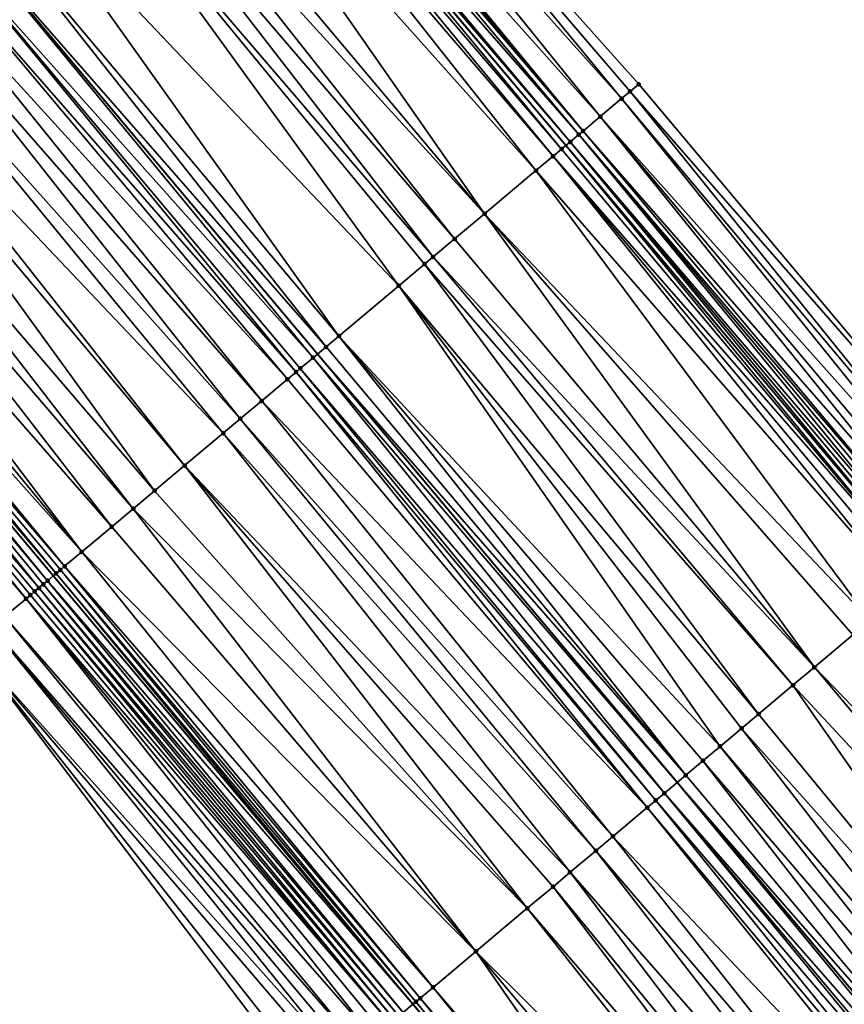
# Model space of a CAD drawing. Header units: feet. Extents: x 2004186 to 2014793, y 836912 to 864902.
# Tile 453 of 656: x 2007982 to 2008011, y 851266 to 851302. Entities that reach past the tile are written whole.
import ezdxf

# ---------------------------------------------------------------- set-up
doc = ezdxf.new("R2010")
doc.units = ezdxf.units.FT
doc.header["$LTSCALE"] = 100
doc.header["$MEASUREMENT"] = 0
for name, color, linetype, lineweight in [('EP_Travel Lane', 5, 'Continuous', 40), ('GPL_Skip Line', 2, 'Continuous', 40), ('Road Shots', 4, 'Continuous', 200), ('Road X-Section', 30, 'Continuous', 13)]:
    doc.layers.add(name, color=color, linetype=linetype, lineweight=lineweight)
doc.layers.add('I-77 SB_MM21-27-Surface-Border', color=7, linetype='Continuous')
doc.layers.add('I-77 SB_MM21-27-Surface-TIN', color=7, linetype='Continuous')

msp = doc.modelspace()

# ---------------------------------------------------------------- linework, layer by layer
at = {"layer": 'EP_Travel Lane'}
for points in [[(2008137.537942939, 851097.8331091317, 431.5089048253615), (2008124.675411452, 851113.1481783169, 431.575924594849), (2008111.81300933, 851128.4630934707, 431.6940132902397), (2008098.950484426, 851143.7781548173, 431.7636693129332), (2008086.087955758, 851159.0932206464, 431.8318016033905), (2008073.225452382, 851174.40825636, 431.9099365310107), (2008060.362915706, 851189.723331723, 431.9749316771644), (2008047.50041343, 851205.0383661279, 432.0535116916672), (2008034.631095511, 851220.3639636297, 432.1334732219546), (2008021.77051637, 851235.6806376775, 432.2042453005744), (2008008.909944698, 851250.9973028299, 432.2782814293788), (2007996.049402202, 851266.3139332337, 432.3652267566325), (2007983.188806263, 851281.6306272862, 432.4285804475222), (2007970.328254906, 851296.9472682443, 432.5115823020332), (2007957.471429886, 851312.2471085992, 432.5908229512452), (2007944.582377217, 851327.5398192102, 432.6646370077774), (2007931.693373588, 851342.8324716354, 432.7575893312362)], [(2008168.975943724, 851098.1519563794, 431.4982138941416), (2008156.096774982, 851113.4519299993, 431.5766778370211), (2008143.21474056, 851128.7505422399, 431.6521320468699), (2008130.332736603, 851144.0491183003, 431.7395682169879), (2008117.450719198, 851159.3477103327, 431.8216904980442), (2008104.568692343, 851174.6463135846, 431.9001265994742), (2008091.686671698, 851189.9449094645, 431.9809875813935), (2008078.804630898, 851205.2435292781, 432.0539081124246), (2008065.922593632, 851220.5421448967, 432.1282099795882), (2008053.047098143, 851235.83065197, 432.1888794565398), (2008040.16320563, 851251.1277078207, 432.2679132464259), (2008027.279285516, 851266.4247964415, 432.3348183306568), (2008014.395405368, 851281.7218376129, 432.4192990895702), (2008001.5114632, 851297.0189524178, 432.476463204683), (2007988.627579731, 851312.3159975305, 432.5595114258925), (2007975.73898233, 851327.6280326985, 432.6249434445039), (2007962.876371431, 851342.9429631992, 432.7072219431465)]]:
    msp.add_polyline3d(points, dxfattribs=at)
at = {"layer": 'GPL_Skip Line'}
msp.add_polyline3d([(2008147.100408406, 851105.8798665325, 431.7113844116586), (2008134.222225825, 851121.1818336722, 431.7648427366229), (2008121.344210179, 851136.4836024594, 431.8840917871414), (2008108.466087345, 851151.7854986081, 431.9610968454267), (2008095.58793975, 851167.0874241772, 432.0283434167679), (2008082.709818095, 851182.3893189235, 432.1058136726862), (2008069.831709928, 851197.6911976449, 432.1885990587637), (2008056.953592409, 851212.9930874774, 432.2676991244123), (2008044.085184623, 851228.3031301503, 432.3476371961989), (2008031.222611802, 851243.6181908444, 432.4051257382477), (2008018.360092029, 851258.933188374, 432.4860234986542), (2008005.497594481, 851274.2481594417, 432.576728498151), (2007992.634994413, 851289.5632525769, 432.6221940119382), (2007979.772513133, 851304.878204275, 432.7200773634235), (2007966.90585172, 851320.1897797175, 432.7869067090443), (2007954.024274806, 851335.4887410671, 432.8691550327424)], dxfattribs=at)
at = {"layer": 'I-77 SB_MM21-27-Surface-Border', "color": 3, "linetype": 'ByBlock', "lineweight": -2}
for points in [[(2008135.776214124, 851096.3508253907, 431.4326714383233), (2008122.285934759, 851111.1376832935, 431.4796372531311), (2008109.86700663, 851126.8257662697, 431.6096192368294), (2008096.223667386, 851141.4838892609, 431.6409532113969), (2008082.886435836, 851156.3994964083, 431.6988415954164), (2008069.549164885, 851171.3151503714, 431.7412308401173), (2008056.517974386, 851186.4883208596, 431.7994881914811), (2008043.48677521, 851201.6615016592, 431.8543413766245), (2008030.606952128, 851216.9851245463, 431.9389049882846), (2008017.744442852, 851232.3001095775, 432.0244525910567), (2008005.035125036, 851247.7436729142, 432.127716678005), (2007992.325728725, 851263.1873297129, 432.1963884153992), (2007980.229009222, 851279.1454057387, 432.2968142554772), (2007966.906955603, 851294.0746200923, 432.3422845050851), (2007954.206657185, 851309.4991080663, 432.4166527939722), (2007943.161217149, 851326.3435795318, 432.5948221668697), (2007928.902533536, 851340.4834130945, 432.6035310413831)], [(2007977.767407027, 851329.336725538, 432.475256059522), (2007990.798725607, 851314.140096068, 432.4224696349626), (2008004.120595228, 851299.2111007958, 432.2957558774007), (2008016.983180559, 851283.8960252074, 432.2437961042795), (2008029.998765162, 851268.7097567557, 432.1247981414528), (2008042.861319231, 851253.3947183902, 432.0590101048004), (2008053.120732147, 851235.8925228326, 432.1827313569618), (2008068.582184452, 851222.7816445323, 431.8991331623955), (2008081.460352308, 851207.4796948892, 431.8398852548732), (2008094.338488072, 851192.1777833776, 431.7679758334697), (2008106.604688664, 851176.3605705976, 431.7532943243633), (2008119.941802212, 851161.4451036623, 431.6488435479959), (2008132.360941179, 851145.7567701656, 431.6019749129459), (2008144.933063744, 851130.197262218, 431.5407028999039), (2008157.964156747, 851115.0242075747, 431.4439957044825), (2008171.606978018, 851100.3674021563, 431.3233325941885)]]:
    msp.add_polyline3d(points, dxfattribs=at)
at = {"layer": 'I-77 SB_MM21-27-Surface-TIN', "color": 128, "linetype": 'ByBlock', "lineweight": -2}
for points in [[(2007990.798725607, 851314.140096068, 432.4224696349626), (2007990.186230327, 851313.6254607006, 432.4708103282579), (2008003.508111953, 851298.6964511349, 432.3493952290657)], [(2007990.798725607, 851314.140096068, 432.4224696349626), (2008003.814355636, 851298.9537735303, 432.3234779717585), (2008004.120595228, 851299.2111007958, 432.2957558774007)], [(2007990.798725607, 851314.140096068, 432.4224696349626), (2008003.508111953, 851298.6964511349, 432.3493952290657), (2008003.814355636, 851298.9537735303, 432.3234779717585)], [(2007990.186230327, 851313.6254607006, 432.4708103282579), (2007989.420623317, 851312.982152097, 432.5365708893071), (2008002.742485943, 851298.0531651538, 432.4067732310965)], [(2007990.186230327, 851313.6254607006, 432.4708103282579), (2008002.742485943, 851298.0531651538, 432.4067732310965), (2008003.508111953, 851298.6964511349, 432.3493952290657)], [(2007989.114353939, 851312.7248602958, 432.5511490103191), (2007988.80805737, 851312.4676008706, 432.5537281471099), (2008001.976855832, 851297.4098840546, 432.4623420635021)], [(2007989.267494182, 851312.8534995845, 432.5463104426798), (2007989.114353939, 851312.7248602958, 432.5511490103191), (2008002.129991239, 851297.5385291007, 432.4553693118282)], [(2007989.114353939, 851312.7248602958, 432.5511490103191), (2008001.976855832, 851297.4098840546, 432.4623420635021), (2008002.129991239, 851297.5385291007, 432.4553693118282)], [(2007989.420623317, 851312.982152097, 432.5365708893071), (2007989.267494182, 851312.8534995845, 432.5463104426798), (2008002.129991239, 851297.5385291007, 432.4553693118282)], [(2007989.420623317, 851312.982152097, 432.5365708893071), (2008002.129991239, 851297.5385291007, 432.4553693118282), (2008002.742485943, 851298.0531651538, 432.4067732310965)], [(2007988.80805737, 851312.4676008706, 432.5537281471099), (2007988.654916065, 851312.3389628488, 432.5580972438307), (2008001.670569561, 851297.1526123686, 432.4694658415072)], [(2007988.80805737, 851312.4676008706, 432.5537281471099), (2008001.670569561, 851297.1526123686, 432.4694658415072), (2008001.976855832, 851297.4098840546, 432.4623420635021)], [(2007988.348649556, 851312.0816676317, 432.5739412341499), (2007988.042372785, 851311.8243846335, 432.5852568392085), (2008001.05802082, 851296.6380406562, 432.4942166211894)], [(2007988.348649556, 851312.0816676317, 432.5739412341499), (2008001.36429767, 851296.89532356, 432.4829354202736), (2007988.627579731, 851312.3159975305, 432.5595114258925)], [(2007988.348649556, 851312.0816676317, 432.5739412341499), (2008001.05802082, 851296.6380406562, 432.4942166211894), (2008001.36429767, 851296.89532356, 432.4829354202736)], [(2007988.654916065, 851312.3389628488, 432.5580972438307), (2007988.627579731, 851312.3159975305, 432.5595114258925), (2008001.5114632, 851297.0189524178, 432.476463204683)], [(2008001.36429767, 851296.89532356, 432.4829354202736), (2008001.5114632, 851297.0189524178, 432.476463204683), (2007988.627579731, 851312.3159975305, 432.5595114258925)], [(2007988.654916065, 851312.3389628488, 432.5580972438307), (2008001.5114632, 851297.0189524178, 432.476463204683), (2008001.670569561, 851297.1526123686, 432.4694658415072)], [(2007988.042372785, 851311.8243846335, 432.5852568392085), (2007987.123509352, 851311.0525750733, 432.6045887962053), (2008000.44545138, 851296.1234935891, 432.5098336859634)], [(2007988.042372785, 851311.8243846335, 432.5852568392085), (2008000.44545138, 851296.1234935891, 432.5098336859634), (2008001.05802082, 851296.6380406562, 432.4942166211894)], [(2007987.123509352, 851311.0525750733, 432.6045887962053), (2007985.745204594, 851309.8948721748, 432.6293463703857), (2007998.607709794, 851294.579891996, 432.542005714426)], [(2007987.123509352, 851311.0525750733, 432.6045887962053), (2007998.607709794, 851294.579891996, 432.542005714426), (2008000.44545138, 851296.1234935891, 432.5098336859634)], [(2007985.745204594, 851309.8948721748, 432.6293463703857), (2007985.13261302, 851309.3803514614, 432.6351952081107), (2007998.607709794, 851294.579891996, 432.542005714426)], [(2007985.13261302, 851309.3803514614, 432.6351952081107), (2007984.52002859, 851308.8658222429, 432.6441961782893), (2007997.535683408, 851293.6794701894, 432.5561564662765)], [(2007985.13261302, 851309.3803514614, 432.6351952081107), (2007997.535683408, 851293.6794701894, 432.5561564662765), (2007998.607709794, 851294.579891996, 432.542005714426)], [(2007984.52002859, 851308.8658222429, 432.6441961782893), (2007983.754295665, 851308.2226635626, 432.6543936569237), (2007996.769936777, 851293.0363278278, 432.5603076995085)], [(2007984.52002859, 851308.8658222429, 432.6441961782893), (2007996.769936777, 851293.0363278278, 432.5603076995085), (2007997.535683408, 851293.6794701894, 432.5561564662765)], [(2007983.754295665, 851308.2226635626, 432.6543936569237), (2007981.763388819, 851306.5504524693, 432.6803605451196), (2007995.544762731, 851292.007275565, 432.5760239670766)], [(2007983.754295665, 851308.2226635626, 432.6543936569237), (2007996.463644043, 851292.7790638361, 432.5645799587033), (2007996.769936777, 851293.0363278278, 432.5603076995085)], [(2007983.754295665, 851308.2226635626, 432.6543936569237), (2007995.544762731, 851292.007275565, 432.5760239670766), (2007996.463644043, 851292.7790638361, 432.5645799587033)], [(2007981.763388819, 851306.5504524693, 432.6803605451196), (2007980.538245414, 851305.5213637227, 432.7095954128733), (2007993.40073937, 851290.2063969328, 432.6173035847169)], [(2007981.763388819, 851306.5504524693, 432.6803605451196), (2007993.40073937, 851290.2063969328, 432.6173035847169), (2007995.544762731, 851292.007275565, 432.5760239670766)], [(2007980.538245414, 851305.5213637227, 432.7095954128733), (2007979.772513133, 851304.878204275, 432.7200773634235), (2007992.941298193, 851289.8205034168, 432.6227959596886)], [(2007980.538245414, 851305.5213637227, 432.7095954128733), (2007992.941298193, 851289.8205034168, 432.6227959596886), (2007993.40073937, 851290.2063969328, 432.6173035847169)], [(2007979.159913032, 851304.3636937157, 432.7221631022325), (2007992.481842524, 851289.4346271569, 432.6218930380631), (2007979.772513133, 851304.878204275, 432.7200773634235)], [(2007992.481842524, 851289.4346271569, 432.6218930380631), (2007992.634994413, 851289.5632525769, 432.6221940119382), (2007979.772513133, 851304.878204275, 432.7200773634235)], [(2007992.941298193, 851289.8205034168, 432.6227959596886), (2007979.772513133, 851304.878204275, 432.7200773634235), (2007992.634994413, 851289.5632525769, 432.6221940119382)], [(2007979.159913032, 851304.3636937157, 432.7221631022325), (2007978.70044752, 851303.9778291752, 432.7169158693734), (2007991.869251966, 851288.9201052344, 432.6281912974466)], [(2007979.159913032, 851304.3636937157, 432.7221631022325), (2007992.022403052, 851289.0487316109, 432.6281377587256), (2007992.481842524, 851289.4346271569, 432.6218930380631)], [(2007979.159913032, 851304.3636937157, 432.7221631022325), (2007991.869251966, 851288.9201052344, 432.6281912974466), (2007992.022403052, 851289.0487316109, 432.6281377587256)], [(2007978.70044752, 851303.9778291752, 432.7169158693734), (2007978.087800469, 851303.4633745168, 432.6982840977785), (2007991.562939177, 851288.6628651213, 432.6236139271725)], [(2007978.70044752, 851303.9778291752, 432.7169158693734), (2007991.562939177, 851288.6628651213, 432.6236139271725), (2007991.869251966, 851288.9201052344, 432.6281912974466)], [(2007978.087800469, 851303.4633745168, 432.6982840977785), (2007977.475165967, 851302.9489049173, 432.6851896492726), (2007990.643979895, 851287.8911696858, 432.6006521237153)], [(2007978.087800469, 851303.4633745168, 432.6982840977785), (2007990.643979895, 851287.8911696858, 432.6006521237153), (2007991.562939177, 851288.6628651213, 432.6236139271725)], [(2007977.475165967, 851302.9489049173, 432.6851896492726), (2007976.55621029, 851302.1772051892, 432.6638168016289), (2007989.878190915, 851287.2480777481, 432.58611589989)], [(2007977.475165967, 851302.9489049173, 432.6851896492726), (2007989.878190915, 851287.2480777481, 432.58611589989), (2007990.643979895, 851287.8911696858, 432.6006521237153)], [(2007976.55621029, 851302.1772051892, 432.6638168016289), (2007975.484088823, 851301.2768965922, 432.6360087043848), (2007989.265555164, 851286.733609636, 432.5724714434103)], [(2007976.55621029, 851302.1772051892, 432.6638168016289), (2007989.265555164, 851286.733609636, 432.5724714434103), (2007989.878190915, 851287.2480777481, 432.58611589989)], [(2007975.484088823, 851301.2768965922, 432.6360087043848), (2007975.02461116, 851300.8910465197, 432.6253995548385), (2007987.887135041, 851285.5760440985, 432.5463245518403)], [(2007975.484088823, 851301.2768965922, 432.6360087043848), (2007987.887135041, 851285.5760440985, 432.5463245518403), (2007989.265555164, 851286.733609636, 432.5724714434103)], [(2007975.02461116, 851300.8910465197, 432.6253995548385), (2007973.799340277, 851299.8621095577, 432.5983816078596), (2007986.815017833, 851284.6757304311, 432.5203978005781)], [(2007975.02461116, 851300.8910465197, 432.6253995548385), (2007986.815017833, 851284.6757304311, 432.5203978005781), (2007987.887135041, 851285.5760440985, 432.5463245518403)], [(2007973.799340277, 851299.8621095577, 432.5983816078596), (2007973.033552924, 851299.2190156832, 432.5845615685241), (2007986.049226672, 851284.032641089, 432.5048996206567)], [(2007973.799340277, 851299.8621095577, 432.5983816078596), (2007986.049226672, 851284.032641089, 432.5048996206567), (2007986.815017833, 851284.6757304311, 432.5203978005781)], [(2007973.033552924, 851299.2190156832, 432.5845615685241), (2007972.114597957, 851298.4473151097, 432.5635020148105), (2007985.283427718, 851283.3895610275, 432.4859619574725)], [(2007973.033552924, 851299.2190156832, 432.5845615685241), (2007985.283427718, 851283.3895610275, 432.4859619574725), (2007986.049226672, 851284.032641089, 432.5048996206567)], [(2008004.120595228, 851299.2111007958, 432.2957558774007), (2008003.814355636, 851298.9537735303, 432.3234779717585), (2008016.983180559, 851283.8960252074, 432.2437961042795)], [(2008003.508111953, 851298.6964511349, 432.3493952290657), (2008002.742485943, 851298.0531651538, 432.4067732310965), (2008016.064452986, 851283.1240538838, 432.3230803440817)], [(2008003.814355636, 851298.9537735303, 432.3234779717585), (2008003.508111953, 851298.6964511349, 432.3493952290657), (2008016.370699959, 851283.3813723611, 432.2986154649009)], [(2008003.508111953, 851298.6964511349, 432.3493952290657), (2008016.064452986, 851283.1240538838, 432.3230803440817), (2008016.370699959, 851283.3813723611, 432.2986154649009)], [(2008003.814355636, 851298.9537735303, 432.3234779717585), (2008016.370699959, 851283.3813723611, 432.2986154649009), (2008016.983180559, 851283.8960252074, 432.2437961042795)], [(2007972.114597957, 851298.4473151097, 432.5635020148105), (2007971.501972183, 851297.9328351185, 432.5542588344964), (2007984.211332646, 851282.4892210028, 432.4698034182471)], [(2007972.114597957, 851298.4473151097, 432.5635020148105), (2007984.211332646, 851282.4892210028, 432.4698034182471), (2007985.283427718, 851283.3895610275, 432.4859619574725)], [(2007971.501972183, 851297.9328351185, 432.5542588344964), (2007970.889337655, 851297.4183655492, 432.5411531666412), (2007984.211332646, 851282.4892210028, 432.4698034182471)], [(2008002.742485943, 851298.0531651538, 432.4067732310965), (2008002.129991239, 851297.5385291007, 432.4553693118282), (2008015.298838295, 851282.480754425, 432.3854528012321)], [(2008002.742485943, 851298.0531651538, 432.4067732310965), (2008015.605089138, 851282.738068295, 432.3626954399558), (2008016.064452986, 851283.1240538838, 432.3230803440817)], [(2008002.742485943, 851298.0531651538, 432.4067732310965), (2008015.298838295, 851282.480754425, 432.3854528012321), (2008015.605089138, 851282.738068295, 432.3626954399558)], [(2007970.889337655, 851297.4183655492, 432.5411531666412), (2007970.583004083, 851297.1611501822, 432.5274040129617), (2007983.598692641, 851281.9747579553, 432.4542820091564)], [(2007970.889337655, 851297.4183655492, 432.5411531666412), (2007983.598692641, 851281.9747579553, 432.4542820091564), (2007984.211332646, 851282.4892210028, 432.4698034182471)], [(2008001.976855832, 851297.4098840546, 432.4623420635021), (2008001.670569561, 851297.1526123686, 432.4694658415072), (2008014.686281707, 851281.9661920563, 432.4067402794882)], [(2008002.129991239, 851297.5385291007, 432.4553693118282), (2008001.976855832, 851297.4098840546, 432.4623420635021), (2008014.992575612, 851282.2234546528, 432.4029853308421)], [(2008001.976855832, 851297.4098840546, 432.4623420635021), (2008014.839432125, 851282.0948192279, 432.4063921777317), (2008014.992575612, 851282.2234546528, 432.4029853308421)], [(2008001.976855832, 851297.4098840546, 432.4623420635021), (2008014.686281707, 851281.9661920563, 432.4067402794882), (2008014.839432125, 851282.0948192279, 432.4063921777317)], [(2008002.129991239, 851297.5385291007, 432.4553693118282), (2008014.992575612, 851282.2234546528, 432.4029853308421), (2008015.298838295, 851282.480754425, 432.3854528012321)], [(2007970.123485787, 851296.7753484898, 432.498864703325), (2007982.985992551, 851281.4603664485, 432.4122469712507), (2007970.328254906, 851296.9472682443, 432.5115823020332)], [(2007970.583004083, 851297.1611501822, 432.5274040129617), (2007970.328254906, 851296.9472682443, 432.5115823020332), (2007983.292350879, 851281.7175523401, 432.4369193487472)], [(2007982.985992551, 851281.4603664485, 432.4122469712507), (2007983.188806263, 851281.6306272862, 432.4285804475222), (2007970.328254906, 851296.9472682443, 432.5115823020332)], [(2007983.292350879, 851281.7175523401, 432.4369193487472), (2007970.328254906, 851296.9472682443, 432.5115823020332), (2007983.188806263, 851281.6306272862, 432.4285804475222)], [(2007970.583004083, 851297.1611501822, 432.5274040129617), (2007983.445525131, 851281.8461511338, 432.4470883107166), (2007983.598692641, 851281.9747579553, 432.4542820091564)], [(2007970.583004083, 851297.1611501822, 432.5274040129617), (2007983.292350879, 851281.7175523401, 432.4369193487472), (2007983.445525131, 851281.8461511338, 432.4470883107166)], [(2008001.36429767, 851296.89532356, 432.4829354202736), (2008001.05802082, 851296.6380406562, 432.4942166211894), (2008014.226880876, 851281.580250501, 432.4300361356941)], [(2008001.36429767, 851296.89532356, 432.4829354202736), (2008014.226880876, 851281.580250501, 432.4300361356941), (2008001.5114632, 851297.0189524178, 432.476463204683)], [(2008001.670569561, 851297.1526123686, 432.4694658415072), (2008001.5114632, 851297.0189524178, 432.476463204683), (2008014.395405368, 851281.7218376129, 432.4192990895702)], [(2008014.226880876, 851281.580250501, 432.4300361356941), (2008014.395405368, 851281.7218376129, 432.4192990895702), (2008001.5114632, 851297.0189524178, 432.476463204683)], [(2008001.670569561, 851297.1526123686, 432.4694658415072), (2008014.395405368, 851281.7218376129, 432.4192990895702), (2008014.533139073, 851281.8375556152, 432.4105237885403)], [(2008001.670569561, 851297.1526123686, 432.4694658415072), (2008014.533139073, 851281.8375556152, 432.4105237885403), (2008014.686281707, 851281.9661920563, 432.4067402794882)], [(2007970.123485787, 851296.7753484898, 432.498864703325), (2007969.663974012, 851296.3895390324, 432.4732032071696), (2007982.679659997, 851281.2031498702, 432.3989473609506)], [(2007970.123485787, 851296.7753484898, 432.498864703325), (2007982.832820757, 851281.3317647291, 432.4031623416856), (2007982.985992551, 851281.4603664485, 432.4122469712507)], [(2007970.123485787, 851296.7753484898, 432.498864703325), (2007982.679659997, 851281.2031498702, 432.3989473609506), (2007982.832820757, 851281.3317647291, 432.4031623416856)], [(2008001.05802082, 851296.6380406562, 432.4942166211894), (2008000.44545138, 851296.1234935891, 432.5098336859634), (2008013.614319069, 851281.0656943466, 432.4490205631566)], [(2008001.05802082, 851296.6380406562, 432.4942166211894), (2008013.920606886, 851281.3229641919, 432.4425791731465), (2008014.226880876, 851281.580250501, 432.4300361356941)], [(2008001.05802082, 851296.6380406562, 432.4942166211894), (2008013.614319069, 851281.0656943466, 432.4490205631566), (2008013.920606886, 851281.3229641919, 432.4425791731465)], [(2007969.663974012, 851296.3895390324, 432.4732032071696), (2007969.204477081, 851296.0037119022, 432.4540914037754), (2007982.22018681, 851280.8172944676, 432.3903145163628)], [(2007969.663974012, 851296.3895390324, 432.4732032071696), (2007982.526507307, 851281.0745254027, 432.3982933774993), (2007982.679659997, 851281.2031498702, 432.3989473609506)], [(2007969.663974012, 851296.3895390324, 432.4732032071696), (2007982.37334976, 851280.9459067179, 432.3954962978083), (2007982.526507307, 851281.0745254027, 432.3982933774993)], [(2007969.663974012, 851296.3895390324, 432.4732032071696), (2007982.22018681, 851280.8172944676, 432.3903145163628), (2007982.37334976, 851280.9459067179, 432.3954962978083)], [(2007969.204477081, 851296.0037119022, 432.4540914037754), (2007981.4543616, 851280.1742456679, 432.3597908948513), (2007982.22018681, 851280.8172944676, 432.3903145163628)], [(2008000.44545138, 851296.1234935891, 432.5098336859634), (2007998.607709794, 851294.579891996, 432.542005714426), (2008012.389168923, 851280.0366136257, 432.4752826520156)], [(2008000.44545138, 851296.1234935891, 432.5098336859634), (2008012.389168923, 851280.0366136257, 432.4752826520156), (2008013.614319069, 851281.0656943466, 432.4490205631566)], [(2007998.607709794, 851294.579891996, 432.542005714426), (2007997.535683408, 851293.6794701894, 432.5561564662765), (2008010.398265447, 851278.3643985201, 432.5027391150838)], [(2007998.607709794, 851294.579891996, 432.542005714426), (2008011.776586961, 851279.5220814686, 432.4853734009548), (2008012.389168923, 851280.0366136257, 432.4752826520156)], [(2007998.607709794, 851294.579891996, 432.542005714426), (2008010.398265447, 851278.3643985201, 432.5027391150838), (2008011.776586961, 851279.5220814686, 432.4853734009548)], [(2007997.535683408, 851293.6794701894, 432.5561564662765), (2007996.769936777, 851293.0363278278, 432.5603076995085), (2008010.398265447, 851278.3643985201, 432.5027391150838)], [(2007996.769936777, 851293.0363278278, 432.5603076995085), (2007996.463644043, 851292.7790638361, 432.5645799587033), (2008009.632519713, 851277.7212550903, 432.5072857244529)], [(2007996.769936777, 851293.0363278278, 432.5603076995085), (2008009.632519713, 851277.7212550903, 432.5072857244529), (2008010.398265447, 851278.3643985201, 432.5027391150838)], [(2007996.463644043, 851292.7790638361, 432.5645799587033), (2007995.544762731, 851292.007275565, 432.5760239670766), (2008008.407343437, 851276.6922054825, 432.5220169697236)], [(2007996.463644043, 851292.7790638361, 432.5645799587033), (2008008.407343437, 851276.6922054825, 432.5220169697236), (2008009.632519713, 851277.7212550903, 432.5072857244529)], [(2007995.544762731, 851292.007275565, 432.5760239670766), (2007993.40073937, 851290.2063969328, 432.6173035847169), (2008007.029038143, 851275.5345032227, 432.5465396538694)], [(2007995.544762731, 851292.007275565, 432.5760239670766), (2008007.794761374, 851276.1776734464, 432.5320630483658), (2008008.407343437, 851276.6922054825, 432.5220169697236)], [(2007995.544762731, 851292.007275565, 432.5760239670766), (2008007.029038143, 851275.5345032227, 432.5465396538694), (2008007.794761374, 851276.1776734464, 432.5320630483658)], [(2007993.40073937, 851290.2063969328, 432.6173035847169), (2007992.941298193, 851289.8205034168, 432.6227959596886), (2008005.803891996, 851274.505417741, 432.5745660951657)], [(2007993.40073937, 851290.2063969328, 432.6173035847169), (2008006.416472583, 851275.0199515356, 432.5638684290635), (2008007.029038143, 851275.5345032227, 432.5465396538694)], [(2007993.40073937, 851290.2063969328, 432.6173035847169), (2008005.803891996, 851274.505417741, 432.5745660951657), (2008006.416472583, 851275.0199515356, 432.5638684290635)], [(2007992.481842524, 851289.4346271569, 432.6218930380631), (2008005.497594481, 851274.2481594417, 432.576728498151), (2007992.634994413, 851289.5632525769, 432.6221940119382)], [(2007992.941298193, 851289.8205034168, 432.6227959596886), (2007992.634994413, 851289.5632525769, 432.6221940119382), (2008005.803891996, 851274.505417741, 432.5745660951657)], [(2008005.803891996, 851274.505417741, 432.5745660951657), (2007992.634994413, 851289.5632525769, 432.6221940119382), (2008005.497594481, 851274.2481594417, 432.576728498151)], [(2007992.481842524, 851289.4346271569, 432.6218930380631), (2007992.022403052, 851289.0487316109, 432.6281377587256), (2008005.038148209, 851273.8622719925, 432.5799721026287)], [(2007992.481842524, 851289.4346271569, 432.6218930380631), (2008005.038148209, 851273.8622719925, 432.5799721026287), (2008005.497594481, 851274.2481594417, 432.576728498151)], [(2007991.869251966, 851288.9201052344, 432.6281912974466), (2007991.562939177, 851288.6628651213, 432.6236139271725), (2008004.425533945, 851273.347778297, 432.5758086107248)], [(2007992.022403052, 851289.0487316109, 432.6281377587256), (2007991.869251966, 851288.9201052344, 432.6281912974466), (2008004.731848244, 851273.6050166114, 432.5810528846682)], [(2007991.869251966, 851288.9201052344, 432.6281912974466), (2008004.425533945, 851273.347778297, 432.5758086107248), (2008004.731848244, 851273.6050166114, 432.5810528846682)], [(2007992.022403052, 851289.0487316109, 432.6281377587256), (2008004.731848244, 851273.6050166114, 432.5810528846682), (2008005.038148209, 851273.8622719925, 432.5799721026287)], [(2007991.562939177, 851288.6628651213, 432.6236139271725), (2007990.643979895, 851287.8911696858, 432.6006521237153), (2008004.425533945, 851273.347778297, 432.5758086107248)], [(2007990.643979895, 851287.8911696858, 432.6006521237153), (2007989.878190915, 851287.2480777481, 432.58611589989), (2008003.200256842, 851272.3188487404, 432.5460477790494)], [(2007990.643979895, 851287.8911696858, 432.6006521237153), (2008003.200256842, 851272.3188487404, 432.5460477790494), (2008004.425533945, 851273.347778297, 432.5758086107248)], [(2007989.878190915, 851287.2480777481, 432.58611589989), (2007989.265555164, 851286.733609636, 432.5724714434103), (2008002.587613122, 851271.804390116, 432.5288867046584)], [(2007989.878190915, 851287.2480777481, 432.58611589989), (2008002.587613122, 851271.804390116, 432.5288867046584), (2008003.200256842, 851272.3188487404, 432.5460477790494)], [(2007989.265555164, 851286.733609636, 432.5724714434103), (2007987.887135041, 851285.5760440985, 432.5463245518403), (2008001.668655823, 851271.0326923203, 432.5067988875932)], [(2007989.265555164, 851286.733609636, 432.5724714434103), (2008001.668655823, 851271.0326923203, 432.5067988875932), (2008002.587613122, 851271.804390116, 432.5288867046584)], [(2007987.887135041, 851285.5760440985, 432.5463245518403), (2007986.815017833, 851284.6757304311, 432.5203978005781), (2008000.137057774, 851269.7465323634, 432.4688607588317)], [(2007987.887135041, 851285.5760440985, 432.5463245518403), (2008001.056020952, 851270.5182231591, 432.4935427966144), (2008001.668655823, 851271.0326923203, 432.5067988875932)], [(2007987.887135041, 851285.5760440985, 432.5463245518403), (2008000.137057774, 851269.7465323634, 432.4688607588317), (2008001.056020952, 851270.5182231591, 432.4935427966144)], [(2007986.815017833, 851284.6757304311, 432.5203978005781), (2007986.049226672, 851284.032641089, 432.5048996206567), (2008000.137057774, 851269.7465323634, 432.4688607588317)], [(2007986.049226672, 851284.032641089, 432.5048996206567), (2007985.283427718, 851283.3895610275, 432.4859619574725), (2007998.299148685, 851268.2031302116, 432.427116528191)], [(2007986.049226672, 851284.032641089, 432.5048996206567), (2007998.299148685, 851268.2031302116, 432.427116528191), (2008000.137057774, 851269.7465323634, 432.4688607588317)], [(2007985.283427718, 851283.3895610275, 432.4859619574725), (2007984.211332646, 851282.4892210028, 432.4698034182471), (2007998.299148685, 851268.2031302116, 432.427116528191)], [(2007984.211332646, 851282.4892210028, 432.4698034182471), (2007983.598692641, 851281.9747579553, 432.4542820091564), (2007996.767575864, 851266.9169402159, 432.4003110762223)], [(2007984.211332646, 851282.4892210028, 432.4698034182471), (2007996.767575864, 851266.9169402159, 432.4003110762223), (2007998.299148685, 851268.2031302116, 432.427116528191)], [(2007983.445525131, 851281.8461511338, 432.4470883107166), (2007983.292350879, 851281.7175523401, 432.4369193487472), (2007996.154914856, 851266.4025021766, 432.3755209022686)], [(2007983.598692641, 851281.9747579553, 432.4542820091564), (2007983.445525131, 851281.8461511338, 432.4470883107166), (2007996.308093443, 851266.5310958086, 432.3876029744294)], [(2007983.445525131, 851281.8461511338, 432.4470883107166), (2007996.154914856, 851266.4025021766, 432.3755209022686), (2007996.308093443, 851266.5310958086, 432.3876029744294)], [(2007983.598692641, 851281.9747579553, 432.4542820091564), (2007996.308093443, 851266.5310958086, 432.3876029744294), (2007996.767575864, 851266.9169402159, 432.4003110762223)], [(2007982.985992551, 851281.4603664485, 432.4122469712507), (2007982.832820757, 851281.3317647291, 432.4031623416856), (2007995.695359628, 851266.0167444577, 432.3306852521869)], [(2007982.985992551, 851281.4603664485, 432.4122469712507), (2007996.049402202, 851266.3139332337, 432.3652267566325), (2007983.188806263, 851281.6306272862, 432.4285804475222)], [(2007982.985992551, 851281.4603664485, 432.4122469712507), (2007995.695359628, 851266.0167444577, 432.3306852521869), (2007996.049402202, 851266.3139332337, 432.3652267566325)], [(2007983.292350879, 851281.7175523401, 432.4369193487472), (2007983.188806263, 851281.6306272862, 432.4285804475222), (2007996.049402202, 851266.3139332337, 432.3652267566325)], [(2007983.292350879, 851281.7175523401, 432.4369193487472), (2007996.049402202, 851266.3139332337, 432.3652267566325), (2007996.154914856, 851266.4025021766, 432.3755209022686)], [(2007982.526507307, 851281.0745254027, 432.3982933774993), (2007982.37334976, 851280.9459067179, 432.3954962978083), (2007995.23585044, 851265.630931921, 432.3061655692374)], [(2007982.679659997, 851281.2031498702, 432.3989473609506), (2007982.526507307, 851281.0745254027, 432.3982933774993), (2007995.389013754, 851265.7595437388, 432.3115077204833)], [(2007982.526507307, 851281.0745254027, 432.3982933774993), (2007995.23585044, 851265.630931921, 432.3061655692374), (2007995.389013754, 851265.7595437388, 432.3115077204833)], [(2007982.832820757, 851281.3317647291, 432.4031623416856), (2007982.679659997, 851281.2031498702, 432.3989473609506), (2007995.542183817, 851265.8881475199, 432.3198283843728)], [(2007982.679659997, 851281.2031498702, 432.3989473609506), (2007995.389013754, 851265.7595437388, 432.3115077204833), (2007995.542183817, 851265.8881475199, 432.3198283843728)], [(2007982.832820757, 851281.3317647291, 432.4031623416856), (2007995.542183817, 851265.8881475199, 432.3198283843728), (2007995.695359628, 851266.0167444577, 432.3306852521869)], [(2007982.22018681, 851280.8172944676, 432.3903145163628), (2007981.4543616, 851280.1742456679, 432.3597908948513), (2007994.623217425, 851265.1164605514, 432.2937279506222)], [(2007982.37334976, 851280.9459067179, 432.3954962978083), (2007982.22018681, 851280.8172944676, 432.3903145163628), (2007995.23585044, 851265.630931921, 432.3061655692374)], [(2007982.22018681, 851280.8172944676, 432.3903145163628), (2007994.929534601, 851265.3736954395, 432.3002419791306), (2007995.23585044, 851265.630931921, 432.3061655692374)], [(2007982.22018681, 851280.8172944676, 432.3903145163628), (2007994.623217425, 851265.1164605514, 432.2937279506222), (2007994.929534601, 851265.3736954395, 432.3002419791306)], [(2007981.4543616, 851280.1742456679, 432.3597908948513), (2007980.994853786, 851279.7884314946, 432.335878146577), (2007994.16370644, 851264.7306501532, 432.268415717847)], [(2007981.4543616, 851280.1742456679, 432.3597908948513), (2007994.16370644, 851264.7306501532, 432.268415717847), (2007994.623217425, 851265.1164605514, 432.2937279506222)], [(2007980.994853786, 851279.7884314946, 432.335878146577), (2007980.229009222, 851279.1454057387, 432.2968142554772), (2007993.551049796, 851264.2162069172, 432.2455515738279)], [(2007980.994853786, 851279.7884314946, 432.335878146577), (2007993.857387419, 851264.4734174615, 432.2610876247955), (2007994.16370644, 851264.7306501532, 432.268415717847)], [(2007980.994853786, 851279.7884314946, 432.335878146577), (2007993.551049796, 851264.2162069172, 432.2455515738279), (2007993.857387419, 851264.4734174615, 432.2610876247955)], [(2008011.776586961, 851279.5220814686, 432.4853734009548), (2008010.398265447, 851278.3643985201, 432.5027391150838), (2008024.332776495, 851263.9498646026, 432.3922057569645)], [(2007993.551049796, 851264.2162069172, 432.2455515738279), (2007980.229009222, 851279.1454057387, 432.2968142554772), (2007993.244719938, 851263.958987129, 432.2334412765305)], [(2007993.244719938, 851263.958987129, 432.2334412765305), (2007980.229009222, 851279.1454057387, 432.2968142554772), (2007992.632053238, 851263.4445558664, 432.206139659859)], [(2007992.632053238, 851263.4445558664, 432.206139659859), (2007980.229009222, 851279.1454057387, 432.2968142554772), (2007992.325728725, 851263.1873297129, 432.1963884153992)], [(2008010.398265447, 851278.3643985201, 432.5027391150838), (2008009.632519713, 851277.7212550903, 432.5072857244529), (2008023.260751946, 851263.0494406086, 432.4071648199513)], [(2008010.398265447, 851278.3643985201, 432.5027391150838), (2008023.260751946, 851263.0494406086, 432.4071648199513), (2008024.332776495, 851263.9498646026, 432.3922057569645)], [(2008009.632519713, 851277.7212550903, 432.5072857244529), (2008008.407343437, 851276.6922054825, 432.5220169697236), (2008021.11669106, 851261.248606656, 432.4318814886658)], [(2008009.632519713, 851277.7212550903, 432.5072857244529), (2008021.11669106, 851261.248606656, 432.4318814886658), (2008023.260751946, 851263.0494406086, 432.4071648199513)], [(2008008.407343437, 851276.6922054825, 432.5220169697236), (2008007.794761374, 851276.1776734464, 432.5320630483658), (2008021.11669106, 851261.248606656, 432.4318814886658)], [(2008007.794761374, 851276.1776734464, 432.5320630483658), (2008007.029038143, 851275.5345032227, 432.5465396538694), (2008020.044682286, 851260.348163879, 432.4538016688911)], [(2008007.794761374, 851276.1776734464, 432.5320630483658), (2008020.044682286, 851260.348163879, 432.4538016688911), (2008021.11669106, 851261.248606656, 432.4318814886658)], [(2008007.029038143, 851275.5345032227, 432.5465396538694), (2008006.416472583, 851275.0199515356, 432.5638684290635), (2008019.432118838, 851259.8336096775, 432.4720615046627)], [(2008007.029038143, 851275.5345032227, 432.5465396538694), (2008019.432118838, 851259.8336096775, 432.4720615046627), (2008020.044682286, 851260.348163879, 432.4538016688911)], [(2008006.416472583, 851275.0199515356, 432.5638684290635), (2008005.803891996, 851274.505417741, 432.5745660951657), (2008018.666397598, 851259.1904370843, 432.4874153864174)], [(2008006.416472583, 851275.0199515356, 432.5638684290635), (2008018.666397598, 851259.1904370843, 432.4874153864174), (2008019.432118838, 851259.8336096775, 432.4720615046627)], [(2008005.803891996, 851274.505417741, 432.5745660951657), (2008005.497594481, 851274.2481594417, 432.576728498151), (2008018.666397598, 851259.1904370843, 432.4874153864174)], [(2008005.038148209, 851273.8622719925, 432.5799721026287), (2008018.206939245, 851258.8045640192, 432.4853275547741), (2008005.497594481, 851274.2481594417, 432.576728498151)], [(2008018.206939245, 851258.8045640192, 432.4853275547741), (2008018.360092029, 851258.933188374, 432.4860234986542), (2008005.497594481, 851274.2481594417, 432.576728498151)], [(2008018.666397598, 851259.1904370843, 432.4874153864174), (2008005.497594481, 851274.2481594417, 432.576728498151), (2008018.360092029, 851258.933188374, 432.4860234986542)], [(2008005.038148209, 851273.8622719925, 432.5799721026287), (2008004.731848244, 851273.6050166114, 432.5810528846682), (2008017.747504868, 851258.4186624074, 432.4938192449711)], [(2008005.038148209, 851273.8622719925, 432.5799721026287), (2008017.900655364, 851258.547289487, 432.4935055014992), (2008018.206939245, 851258.8045640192, 432.4853275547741)], [(2008005.038148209, 851273.8622719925, 432.5799721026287), (2008017.747504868, 851258.4186624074, 432.4938192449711), (2008017.900655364, 851258.547289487, 432.4935055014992)], [(2008004.425533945, 851273.347778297, 432.5758086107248), (2008003.200256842, 851272.3188487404, 432.5460477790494), (2008016.981718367, 851257.7755675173, 432.4803756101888)], [(2008004.731848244, 851273.6050166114, 432.5810528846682), (2008004.425533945, 851273.347778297, 432.5758086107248), (2008017.288037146, 851258.0328004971, 432.4875972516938)], [(2008004.425533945, 851273.347778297, 432.5758086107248), (2008016.981718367, 851257.7755675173, 432.4803756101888), (2008017.288037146, 851258.0328004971, 432.4875972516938)], [(2008004.731848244, 851273.6050166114, 432.5810528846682), (2008017.288037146, 851258.0328004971, 432.4875972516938), (2008017.747504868, 851258.4186624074, 432.4938192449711)], [(2008003.200256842, 851272.3188487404, 432.5460477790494), (2008002.587613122, 851271.804390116, 432.5288867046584), (2008015.603282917, 851256.6180202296, 432.4474622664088)], [(2008003.200256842, 851272.3188487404, 432.5460477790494), (2008015.603282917, 851256.6180202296, 432.4474622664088), (2008016.981718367, 851257.7755675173, 432.4803756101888)], [(2008002.587613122, 851271.804390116, 432.5288867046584), (2008001.668655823, 851271.0326923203, 432.5067988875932), (2008014.837480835, 851255.9749438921, 432.4271428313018)], [(2008002.587613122, 851271.804390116, 432.5288867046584), (2008014.837480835, 851255.9749438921, 432.4271428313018), (2008015.603282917, 851256.6180202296, 432.4474622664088)], [(2008001.668655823, 851271.0326923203, 432.5067988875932), (2008001.056020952, 851270.5182231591, 432.4935427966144), (2008013.765374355, 851255.0746174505, 432.4059480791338)], [(2008001.668655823, 851271.0326923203, 432.5067988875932), (2008013.765374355, 851255.0746174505, 432.4059480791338), (2008014.837480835, 851255.9749438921, 432.4271428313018)], [(2008001.056020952, 851270.5182231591, 432.4935427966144), (2008000.137057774, 851269.7465323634, 432.4688607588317), (2008013.152733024, 851254.560155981, 432.3898405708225)], [(2008001.056020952, 851270.5182231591, 432.4935427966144), (2008013.152733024, 851254.560155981, 432.3898405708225), (2008013.765374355, 851255.0746174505, 432.4059480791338)], [(2008000.137057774, 851269.7465323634, 432.4688607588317), (2007998.299148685, 851268.2031302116, 432.427116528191), (2008012.540093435, 851254.0456924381, 432.3745014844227)], [(2008000.137057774, 851269.7465323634, 432.4688607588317), (2008012.540093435, 851254.0456924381, 432.3745014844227), (2008013.152733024, 851254.560155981, 432.3898405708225)], [(2007998.299148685, 851268.2031302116, 432.427116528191), (2007996.767575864, 851266.9169402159, 432.4003110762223), (2008009.783255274, 851251.7305588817, 432.3231216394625)], [(2007998.299148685, 851268.2031302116, 432.427116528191), (2008011.1616633, 851252.8881388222, 432.3439334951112), (2008012.540093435, 851254.0456924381, 432.3745014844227)], [(2007998.299148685, 851268.2031302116, 432.427116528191), (2008009.783255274, 851251.7305588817, 432.3231216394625), (2008011.1616633, 851252.8881388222, 432.3439334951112)], [(2007996.767575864, 851266.9169402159, 432.4003110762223), (2007996.308093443, 851266.5310958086, 432.3876029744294), (2008009.323766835, 851251.3447216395, 432.3077574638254)], [(2007996.767575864, 851266.9169402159, 432.4003110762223), (2008009.476934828, 851251.4733278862, 432.3151645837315), (2008009.783255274, 851251.7305588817, 432.3231216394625)], [(2007996.767575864, 851266.9169402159, 432.4003110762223), (2008009.323766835, 851251.3447216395, 432.3077574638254), (2008009.476934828, 851251.4733278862, 432.3151645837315)], [(2007995.695359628, 851266.0167444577, 432.3306852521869), (2008008.711035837, 851250.8303669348, 432.2520818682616), (2007996.049402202, 851266.3139332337, 432.3652267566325)], [(2007996.154914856, 851266.4025021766, 432.3755209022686), (2007996.049402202, 851266.3139332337, 432.3652267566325), (2008008.909944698, 851250.9973028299, 432.2782814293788)], [(2008008.711035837, 851250.8303669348, 432.2520818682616), (2008008.909944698, 851250.9973028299, 432.2782814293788), (2007996.049402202, 851266.3139332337, 432.3652267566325)], [(2007996.308093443, 851266.5310958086, 432.3876029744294), (2007996.154914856, 851266.4025021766, 432.3755209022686), (2008009.017429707, 851251.0875105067, 432.2924389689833)], [(2007996.154914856, 851266.4025021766, 432.3755209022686), (2008008.909944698, 851250.9973028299, 432.2782814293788), (2008009.017429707, 851251.0875105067, 432.2924389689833)], [(2007996.308093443, 851266.5310958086, 432.3876029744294), (2008009.170603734, 851251.2161095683, 432.3025089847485), (2008009.323766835, 851251.3447216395, 432.3077574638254)], [(2007996.308093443, 851266.5310958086, 432.3876029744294), (2008009.017429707, 851251.0875105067, 432.2924389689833), (2008009.170603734, 851251.2161095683, 432.3025089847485)]]:
    msp.add_3dface(points, dxfattribs=at)
at = {"layer": 'Road Shots', "lineweight": 100}
for p in [(2008004.120595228, 851299.2111007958, 432.2957558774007), (2008003.508111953, 851298.6964511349, 432.3493952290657), (2008003.814355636, 851298.9537735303, 432.3234779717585), (2008002.742485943, 851298.0531651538, 432.4067732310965), (2008001.976855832, 851297.4098840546, 432.4623420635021), (2008002.129991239, 851297.5385291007, 432.4553693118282), (2008001.36429767, 851296.89532356, 432.4829354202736), (2008001.670569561, 851297.1526123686, 432.4694658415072), (2008001.05802082, 851296.6380406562, 432.4942166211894), (2008000.44545138, 851296.1234935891, 432.5098336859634), (2007998.607709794, 851294.579891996, 432.542005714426), (2007997.535683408, 851293.6794701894, 432.5561564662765), (2007996.769936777, 851293.0363278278, 432.5603076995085), (2007996.463644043, 851292.7790638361, 432.5645799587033), (2007995.544762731, 851292.007275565, 432.5760239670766), (2007993.40073937, 851290.2063969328, 432.6173035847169), (2007992.941298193, 851289.8205034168, 432.6227959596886), (2007992.481842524, 851289.4346271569, 432.6218930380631), (2007991.869251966, 851288.9201052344, 432.6281912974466), (2007992.022403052, 851289.0487316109, 432.6281377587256), (2007991.562939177, 851288.6628651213, 432.6236139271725), (2007990.643979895, 851287.8911696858, 432.6006521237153), (2007989.878190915, 851287.2480777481, 432.58611589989), (2007989.265555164, 851286.733609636, 432.5724714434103), (2007987.887135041, 851285.5760440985, 432.5463245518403), (2007986.815017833, 851284.6757304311, 432.5203978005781), (2007986.049226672, 851284.032641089, 432.5048996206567), (2007985.283427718, 851283.3895610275, 432.4859619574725), (2007984.211332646, 851282.4892210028, 432.4698034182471), (2007983.445525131, 851281.8461511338, 432.4470883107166), (2007983.598692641, 851281.9747579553, 432.4542820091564), (2007982.985992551, 851281.4603664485, 432.4122469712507), (2007983.292350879, 851281.7175523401, 432.4369193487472), (2007982.526507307, 851281.0745254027, 432.3982933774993), (2007982.679659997, 851281.2031498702, 432.3989473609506), (2007982.832820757, 851281.3317647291, 432.4031623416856), (2007982.22018681, 851280.8172944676, 432.3903145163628), (2007982.37334976, 851280.9459067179, 432.3954962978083), (2008010.398265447, 851278.3643985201, 432.5027391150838), (2008009.632519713, 851277.7212550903, 432.5072857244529), (2008008.407343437, 851276.6922054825, 432.5220169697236), (2008007.794761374, 851276.1776734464, 432.5320630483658), (2008007.029038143, 851275.5345032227, 432.5465396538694), (2008006.416472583, 851275.0199515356, 432.5638684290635), (2008005.803891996, 851274.505417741, 432.5745660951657), (2008005.038148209, 851273.8622719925, 432.5799721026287), (2008004.425533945, 851273.347778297, 432.5758086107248), (2008004.731848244, 851273.6050166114, 432.5810528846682), (2008003.200256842, 851272.3188487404, 432.5460477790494), (2008002.587613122, 851271.804390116, 432.5288867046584), (2008001.668655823, 851271.0326923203, 432.5067988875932), (2008001.056020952, 851270.5182231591, 432.4935427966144), (2008000.137057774, 851269.7465323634, 432.4688607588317), (2007998.299148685, 851268.2031302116, 432.427116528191), (2007996.767575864, 851266.9169402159, 432.4003110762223), (2007996.154914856, 851266.4025021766, 432.3755209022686), (2007996.308093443, 851266.5310958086, 432.3876029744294)]:
    msp.add_point(p, dxfattribs=at)
at = {"layer": 'Road X-Section', "extrusion": (-0.6431271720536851, 0.7657512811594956, 0.003523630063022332), "elevation": -639497.0267496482, "flags": 128}
msp.add_lwpolyline([(-2085106.526672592, 2685.709906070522), (-2085107.326672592, 2685.738364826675), (-2085108.726672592, 2685.794742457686), (-2085109.526672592, 2685.821713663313), (-2085110.126672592, 2685.840825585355), (-2085110.726672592, 2685.866487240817), (-2085111.326672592, 2685.895026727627), (-2085111.726672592, 2685.908775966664), (-2085112.526672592, 2685.921881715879), (-2085113.326672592, 2685.931124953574), (-2085114.526672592, 2685.952184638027), (-2085115.526672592, 2685.966004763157), (-2085117.126672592, 2685.993022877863), (-2085117.726672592, 2686.003632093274), (-2085119.126672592, 2686.031440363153), (-2085120.326672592, 2686.052813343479), (-2085121.126672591, 2686.065907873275), (-2085121.926672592, 2686.084539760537), (-2085122.526672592, 2686.089787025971), (-2085123.326672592, 2686.087701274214), (-2085124.326672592, 2686.077219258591), (-2085125.926672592, 2686.047984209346), (-2085128.526672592, 2686.022017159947), (-2085129.526672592, 2686.011819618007), (-2085130.326672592, 2686.002818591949), (-2085131.126672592, 2685.996969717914), (-2085132.926672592, 2685.972211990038), (-2085134.126672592, 2685.952879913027), (-2085134.526672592, 2685.941564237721), (-2085134.926672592, 2685.925720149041), (-2085135.126672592, 2685.921351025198), (-2085135.526672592, 2685.918771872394), (-2085135.726672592, 2685.913933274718), (-2085135.926672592, 2685.904193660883), (-2085136.926672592, 2685.838432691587), (-2085137.726672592, 2685.790091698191)], dxfattribs=at)
at = {"layer": 'Road X-Section', "extrusion": (-0.6431271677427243, 0.765751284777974, 0.003523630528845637), "elevation": -639517.0150126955, "flags": 128}
msp.add_lwpolyline([(-2085107.130271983, 2685.735165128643), (-2085108.130271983, 2685.774229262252), (-2085108.730271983, 2685.798142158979), (-2085109.730271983, 2685.828665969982), (-2085109.930271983, 2685.833847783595), (-2085110.130271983, 2685.836644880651), (-2085110.330271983, 2685.837298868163), (-2085110.530271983, 2685.841513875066), (-2085110.730271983, 2685.850598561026), (-2085111.130271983, 2685.875271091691), (-2085111.330271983, 2685.88544011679), (-2085111.530271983, 2685.89263385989), (-2085112.330271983, 2685.908155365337), (-2085113.730271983, 2685.924314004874), (-2085114.730271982, 2685.943251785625), (-2085115.730271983, 2685.958750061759), (-2085117.130271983, 2685.984676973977), (-2085118.930271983, 2686.010824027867), (-2085119.730271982, 2686.024468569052), (-2085120.730271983, 2686.03900488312), (-2085121.930271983, 2686.061966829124), (-2085122.330271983, 2686.066544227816), (-2085122.530271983, 2686.066490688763), (-2085123.130271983, 2686.060245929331), (-2085123.730271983, 2686.061148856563), (-2085124.330271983, 2686.055656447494), (-2085127.130271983, 2686.014376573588), (-2085128.330271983, 2686.00293249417), (-2085128.730271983, 2685.998660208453), (-2085129.730271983, 2685.994508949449), (-2085131.130271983, 2685.980358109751), (-2085133.530271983, 2685.948185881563), (-2085134.330271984, 2685.932568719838), (-2085134.730271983, 2685.921287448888), (-2085135.130271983, 2685.9078177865), (-2085135.530271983, 2685.90069396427), (-2085135.730271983, 2685.893721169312), (-2085136.530271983, 2685.845124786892), (-2085137.530271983, 2685.787746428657), (-2085137.930271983, 2685.761829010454), (-2085138.330271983, 2685.734106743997)], dxfattribs=at)
at = {"layer": 'Road X-Section', "extrusion": (-0.6431271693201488, 0.7657512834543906, 0.00352363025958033), "elevation": -639537.0193070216, "flags": 128}
msp.add_lwpolyline([(-2085106.128955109, 2685.705054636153), (-2085106.528955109, 2685.714805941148), (-2085107.328955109, 2685.74210772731), (-2085107.728955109, 2685.754218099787), (-2085108.128955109, 2685.769754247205), (-2085108.528955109, 2685.77708238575), (-2085109.128955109, 2685.802394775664), (-2085109.528955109, 2685.808908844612), (-2085109.928955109, 2685.814832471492), (-2085110.128955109, 2685.820174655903), (-2085110.328955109, 2685.828495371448), (-2085110.528955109, 2685.839352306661), (-2085111.128955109, 2685.884188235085), (-2085111.328955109, 2685.896270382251), (-2085111.928955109, 2685.908978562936), (-2085113.928955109, 2685.935784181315), (-2085116.328955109, 2685.977528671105), (-2085117.528955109, 2686.002210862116), (-2085118.328955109, 2686.015467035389), (-2085119.528955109, 2686.037554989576), (-2085120.328955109, 2686.054716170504), (-2085121.928955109, 2686.084477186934), (-2085122.328955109, 2686.089721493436), (-2085122.728955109, 2686.088640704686), (-2085123.728955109, 2686.083234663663), (-2085124.528955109, 2686.072536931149), (-2085125.328955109, 2686.055208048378), (-2085126.328955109, 2686.040731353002), (-2085127.128955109, 2686.030685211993), (-2085128.728955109, 2686.01595387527), (-2085129.728955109, 2686.011407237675), (-2085131.528955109, 2685.99404141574), (-2085132.328955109, 2685.983950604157), (-2085133.928955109, 2685.957688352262), (-2085134.328955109, 2685.951246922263), (-2085134.728955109, 2685.938703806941), (-2085135.128955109, 2685.919191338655), (-2085135.328955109, 2685.915407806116), (-2085135.528955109, 2685.915059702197), (-2085135.728955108, 2685.911652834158), (-2085136.128955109, 2685.894120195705), (-2085136.528955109, 2685.871362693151), (-2085137.128955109, 2685.831747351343), (-2085137.528955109, 2685.807282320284), (-2085138.328955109, 2685.752462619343)], dxfattribs=at)
at = {"layer": 'Road X-Section', "extrusion": (-0.6431271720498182, 0.7657512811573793, 0.003523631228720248), "elevation": -639557.02674318, "flags": 128}
msp.add_lwpolyline([(-2085105.926673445, 2685.707501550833), (-2085106.526673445, 2685.723359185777), (-2085107.126673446, 2685.747666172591), (-2085107.726673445, 2685.766418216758), (-2085108.326673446, 2685.791008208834), (-2085108.726673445, 2685.799327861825), (-2085109.126673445, 2685.801951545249), (-2085109.326673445, 2685.805784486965), (-2085109.526673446, 2685.812586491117), (-2085109.926673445, 2685.829674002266), (-2085110.126673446, 2685.8297693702), (-2085110.526673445, 2685.823834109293), (-2085110.726673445, 2685.831867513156), (-2085111.126673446, 2685.872224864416), (-2085111.326673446, 2685.882294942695), (-2085111.526673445, 2685.887543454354), (-2085111.726673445, 2685.894950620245), (-2085112.126673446, 2685.902907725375), (-2085113.926673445, 2685.923719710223), (-2085115.726673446, 2685.954287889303), (-2085116.526673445, 2685.969627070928), (-2085117.326673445, 2685.985734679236), (-2085118.726673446, 2686.006929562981), (-2085119.726673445, 2686.027249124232), (-2085121.526673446, 2686.06016267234), (-2085121.926673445, 2686.067384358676), (-2085122.526673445, 2686.073606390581), (-2085122.726673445, 2686.073292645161), (-2085123.126673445, 2686.065114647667), (-2085123.726673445, 2686.067202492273), (-2085124.726673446, 2686.0518485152), (-2085125.526673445, 2686.033588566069), (-2085126.926673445, 2686.011668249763), (-2085129.726673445, 2685.986951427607), (-2085131.126673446, 2685.971992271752), (-2085133.526673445, 2685.941561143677), (-2085134.126673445, 2685.931321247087), (-2085134.526673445, 2685.927426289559), (-2085134.726673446, 2685.922957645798), (-2085134.926673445, 2685.915733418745), (-2085135.126673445, 2685.911030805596), (-2085135.326673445, 2685.912423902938), (-2085135.526673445, 2685.910883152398), (-2085135.726673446, 2685.907244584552), (-2085135.926673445, 2685.892245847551), (-2085136.126673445, 2685.871553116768), (-2085136.326673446, 2685.854595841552), (-2085136.726673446, 2685.826400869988), (-2085136.926673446, 2685.811996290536), (-2085137.126673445, 2685.800216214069), (-2085137.526673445, 2685.782725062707), (-2085138.326673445, 2685.719178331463), (-2085138.526673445, 2685.704582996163)], dxfattribs=at)

doc.saveas('drawing.dxf')
